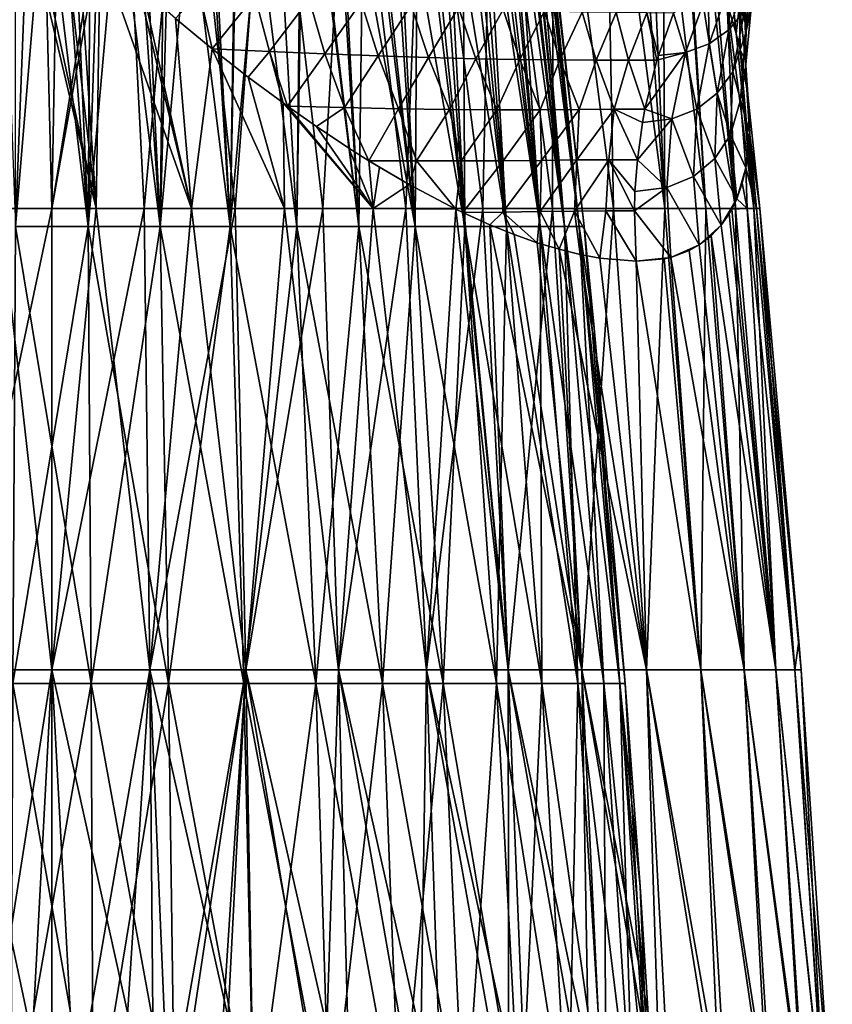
# Model space of a CAD drawing. Header units: metres. Extents: x -62 to 150, y -92 to 92.
# Tile 472 of 656: x -1 to 15, y 24 to 42. Entities that reach past the tile are written whole.
import ezdxf

# ---------------------------------------------------------------- set-up
doc = ezdxf.new("R2010")
doc.units = ezdxf.units.M
doc.layers.add('solid_500615', color=7, linetype='CONTINUOUS')

msp = doc.modelspace()

# ---------------------------------------------------------------- linework, layer by layer
at = {"layer": 'solid_500615'}
for points in [[(1.343089, 46.353706, -12.322323), (2.497254, 47.425293, -12.007059), (1.727007, 38.835045, -13.117922)], [(2.497254, 47.425293, -12.007059), (3.424465, 38.835045, -12.780276), (1.727007, 38.835045, -13.117922)], [(2.497254, 47.425293, -12.007059), (4.065666, 47.425262, -11.570487), (3.424465, 38.835045, -12.780276)], [(4.065666, 47.425262, -11.570487), (5.063329, 38.835045, -12.223957), (3.424465, 38.835045, -12.780276)], [(4.065666, 47.425262, -11.570487), (5.562434, 47.425255, -10.930013), (5.063329, 38.835045, -12.223957)], [(5.562434, 47.425255, -10.930013), (6.615558, 38.835045, -11.458482), (5.063329, 38.835045, -12.223957)], [(5.562434, 47.425255, -10.930013), (6.961178, 47.425255, -10.096922), (6.615558, 38.835045, -11.458482)], [(6.961178, 47.425255, -10.096922), (8.054593, 38.835045, -10.49695), (6.615558, 38.835045, -11.458482)], [(6.961178, 47.425255, -10.096922), (8.237249, 47.425255, -9.085899), (8.054593, 38.835045, -10.49695)], [(8.237249, 47.425255, -9.085899), (9.355811, 38.835045, -9.355811), (8.054593, 38.835045, -10.49695)], [(8.237249, 47.425255, -9.085899), (9.368158, 47.425259, -7.914761), (9.355811, 38.835045, -9.355811)], [(9.368158, 47.425259, -7.914761), (10.49695, 38.835045, -8.054593), (9.355811, 38.835045, -9.355811)], [(9.368158, 47.425259, -7.914761), (10.333975, 47.425278, -6.604146), (10.49695, 38.835045, -8.054593)], [(10.333975, 47.425278, -6.604146), (11.458482, 38.835045, -6.615558), (10.49695, 38.835045, -8.054593)], [(10.333975, 47.425278, -6.604146), (10.895095, 46.449211, -5.886724), (11.458482, 38.835045, -6.615558)], [(-0.349209, 47.019325, -8.982282), (-1.004865, 47.019325, -8.932726), (-0.678869, 38.502632, -9.924709)], [(0.032182, 47.019325, 8.98901), (0.678869, 38.502632, 9.924709), (-0.678869, 38.502632, 9.924709)], [(-0.671582, 47.019325, 8.963945), (0.032182, 47.019325, 8.98901), (-0.678869, 38.502632, 9.924709)], [(-0.349209, 47.019325, -8.982282), (-0.678869, 38.502632, -9.924709), (0.678869, 38.502632, -9.924709)], [(0.308331, 47.019325, -8.983778), (-0.349209, 47.019325, -8.982282), (0.678869, 38.502632, -9.924709)], [(0.032182, 47.019325, 8.98901), (0.735749, 47.019325, 8.958907), (0.678869, 38.502632, 9.924709)], [(0.964232, 47.019325, -8.937202), (0.308331, 47.019325, -8.983778), (0.678869, 38.502632, -9.924709)], [(1.4348, 47.019325, 8.87382), (2.02396, 38.502632, 9.739831), (0.678869, 38.502632, 9.924709)], [(0.735749, 47.019325, 8.958907), (1.4348, 47.019325, 8.87382), (0.678869, 38.502632, 9.924709)], [(0.964232, 47.019325, -8.937202), (0.678869, 38.502632, -9.924709), (2.02396, 38.502632, -9.739831)], [(1.61497, 47.019325, -8.842806), (0.964232, 47.019325, -8.937202), (2.02396, 38.502632, -9.739831)], [(1.4348, 47.019325, 8.87382), (2.125046, 47.019325, 8.734273), (2.02396, 38.502632, 9.739831)], [(2.257066, 47.019325, -8.701092), (1.61497, 47.019325, -8.842806), (2.02396, 38.502632, -9.739831)], [(2.802249, 47.019325, 8.541121), (3.331349, 38.502632, 9.373518), (2.02396, 38.502632, 9.739831)], [(2.125046, 47.019325, 8.734273), (2.802249, 47.019325, 8.541121), (2.02396, 38.502632, 9.739831)], [(2.257066, 47.019325, -8.701092), (2.02396, 38.502632, -9.739831), (3.331349, 38.502632, -9.373518)], [(2.887084, 47.019325, -8.512818), (2.257066, 47.019325, -8.701092), (3.331349, 38.502632, -9.373518)], [(2.802249, 47.019325, 8.541121), (3.462254, 47.019325, 8.295549), (3.331349, 38.502632, 9.373518)], [(3.501654, 47.019325, -8.278995), (2.887084, 47.019325, -8.512818), (3.331349, 38.502632, -9.373518)], [(4.101011, 47.019325, 7.999065), (4.576681, 38.502632, 8.832594), (3.331349, 38.502632, 9.373518)], [(3.462254, 47.019325, 8.295549), (4.101011, 47.019325, 7.999065), (3.331349, 38.502632, 9.373518)], [(3.501654, 47.019325, -8.278995), (3.331349, 38.502632, -9.373518), (4.576681, 38.502632, -8.832594)], [(4.097487, 47.019325, -8.000871), (3.501654, 47.019325, -8.278995), (4.576681, 38.502632, -8.832594)], [(4.671395, 47.019325, -7.679935), (4.097487, 47.019325, -8.000871), (4.576681, 38.502632, -8.832594)], [(4.101011, 47.019325, 7.999065), (4.714598, 47.019325, 7.65349), (4.576681, 38.502632, 8.832594)], [(4.714598, 47.019325, 7.65349), (5.736758, 38.502632, 8.127135), (4.576681, 38.502632, 8.832594)], [(4.671395, 47.019325, -7.679935), (4.576681, 38.502632, -8.832594), (5.736758, 38.502632, -8.127135)], [(5.220307, 47.019325, -7.317905), (4.671395, 47.019325, -7.679935), (5.736758, 38.502632, -8.127135)], [(4.714598, 47.019325, 7.65349), (5.299251, 47.019325, 7.260942), (5.736758, 38.502632, 8.127135)], [(5.220307, 47.019325, -7.317905), (5.736758, 38.502632, -8.127135), (6.78997, 38.502632, -7.270283)], [(5.741285, 47.019325, -6.916718), (5.220307, 47.019325, -7.317905), (6.78997, 38.502632, -7.270283)], [(5.299251, 47.019325, 7.260942), (5.851381, 47.019325, 6.823832), (5.736758, 38.502632, 8.127135)], [(5.851381, 47.019325, 6.823832), (6.78997, 38.502632, 7.270283), (5.736758, 38.502632, 8.127135)], [(6.231543, 47.019325, -6.478519), (5.741285, 47.019325, -6.916718), (6.78997, 38.502632, -7.270283)], [(5.851381, 47.019325, 6.823832), (6.367599, 47.019325, 6.344842), (6.78997, 38.502632, 7.270283)], [(6.231543, 47.019325, -6.478519), (6.78997, 38.502632, -7.270283), (7.716699, 38.502632, -6.278)], [(6.688456, 47.019325, -6.005655), (6.231543, 47.019325, -6.478519), (7.716699, 38.502632, -6.278)], [(6.367599, 47.019325, 6.344842), (6.844737, 47.019325, 5.826913), (6.78997, 38.502632, 7.270283)], [(7.10958, 47.019325, -5.500656), (6.688456, 47.019325, -6.005655), (7.716699, 38.502632, -6.278)], [(6.844737, 47.019325, 5.826913), (7.716699, 38.502632, 6.278), (6.78997, 38.502632, 7.270283)], [(6.844737, 47.019325, 5.826913), (7.279868, 47.019325, 5.273221), (7.716699, 38.502632, 6.278)], [(7.10958, 47.019325, -5.500656), (7.716699, 38.502632, -6.278), (8.499679, 38.502632, -5.168769)], [(7.492661, 47.019325, -4.966222), (7.10958, 47.019325, -5.500656), (8.499679, 38.502632, -5.168769)], [(7.279868, 47.019325, 5.273221), (7.67032, 47.019325, 4.687167), (7.716699, 38.502632, 6.278)], [(7.83565, 47.019325, -4.405216), (7.492661, 47.019325, -4.966222), (8.499679, 38.502632, -5.168769)], [(7.67032, 47.019325, 4.687167), (8.499679, 38.502632, 5.168769), (7.716699, 38.502632, 6.278)], [(7.67032, 47.019325, 4.687167), (8.013697, 47.019325, 4.072347), (8.499679, 38.502632, 5.168769)], [(7.83565, 47.019325, -4.405216), (8.499679, 38.502632, -5.168769), (9.124327, 38.502632, -3.963254)], [(8.136711, 47.019325, -3.820637), (7.83565, 47.019325, -4.405216), (9.124327, 38.502632, -3.963254)], [(8.013697, 47.019325, 4.072347), (9.124327, 38.502632, 3.963254), (8.499679, 38.502632, 5.168769)], [(8.013697, 47.019325, 4.072347), (8.307891, 47.019325, 3.432533), (9.124327, 38.502632, 3.963254)], [(8.394234, 47.019325, -3.215615), (8.136711, 47.019325, -3.820637), (9.124327, 38.502632, -3.963254)], [(8.307891, 47.019325, 3.432533), (8.551098, 47.019325, 2.771652), (9.124327, 38.502632, 3.963254)], [(8.394234, 47.019325, -3.215615), (9.124327, 38.502632, -3.963254), (9.579005, 38.502632, -2.683911)], [(8.60684, 47.019325, -2.593386), (8.394234, 47.019325, -3.215615), (9.579005, 38.502632, -2.683911)], [(8.551098, 47.019325, 2.771652), (9.579005, 38.502632, 2.683911), (9.124327, 38.502632, 3.963254)], [(8.551098, 47.019325, 2.771652), (8.741825, 47.019325, 2.093762), (9.579005, 38.502632, 2.683911)], [(8.773392, 47.019325, -1.95728), (8.60684, 47.019325, -2.593386), (9.579005, 38.502632, -2.683911)], [(8.741825, 47.019325, 2.093762), (8.878901, 47.019325, 1.403021), (9.579005, 38.502632, 2.683911)], [(8.773392, 47.019325, -1.95728), (9.579005, 38.502632, -2.683911), (9.855245, 38.502632, -1.354572)], [(8.892998, 47.019325, -1.310701), (8.773392, 47.019325, -1.95728), (9.855245, 38.502632, -1.354572)], [(8.878901, 47.019325, 1.403021), (9.855245, 38.502632, 1.354572), (9.579005, 38.502632, 2.683911)], [(8.878901, 47.019325, 1.403021), (8.961484, 47.019325, 0.70367), (9.855245, 38.502632, 1.354572)], [(8.965018, 47.019325, -0.657109), (8.892998, 47.019325, -1.310701), (9.855245, 38.502632, -1.354572)], [(8.961484, 47.019325, 0.70367), (8.989068, 47.019325), (9.855245, 38.502632, 1.354572)], [(8.965018, 47.019325, -0.657109), (9.9479, 38.502632), (8.989068, 47.019325)], [(8.965018, 47.019325, -0.657109), (9.855245, 38.502632, -1.354572), (9.9479, 38.502632)], [(8.989068, 47.019325), (9.9479, 38.502632), (9.855245, 38.502632, 1.354572)], [(10.895095, 46.449211, -5.886724), (11.146949, 45.985195, -5.522044), (11.458482, 38.835045, -6.615558)], [(1.343089, 46.353706, -12.322323), (1.727007, 38.835045, -13.117922), (0, 38.835045, -13.231115)], [(1.18393, 46.215954, -12.355366), (1.343089, 46.353706, -12.322323), (0, 38.835045, -13.231115)], [(0.114128, 45.34515, -12.515579), (1.18393, 46.215954, -12.355366), (0, 38.835045, -13.231115)], [(11.146949, 45.985195, -5.522044), (11.417077, 45.467358, -5.093181), (11.458482, 38.835045, -6.615558)], [(11.417077, 45.467358, -5.093181), (12.223957, 38.835045, -5.063329), (11.458482, 38.835045, -6.615558)], [(11.417077, 45.467358, -5.093181), (11.843522, 44.595989, -4.312065), (12.223957, 38.835045, -5.063329)], [(-0.700238, 45.300106, 12.501837), (-0.973037, 38.835045, 13.195288), (0.826406, 38.835045, 13.205282)], [(-0.533547, 45.124268, 12.530842), (-0.700238, 45.300106, 12.501837), (0.826406, 38.835045, 13.205282)], [(-0.157167, 45.138348, -12.539551), (0.114128, 45.34515, -12.515579), (0, 38.835045, -13.231115)], [(-0.157167, 45.138348, -12.539551), (0, 38.835045, -13.231115), (-1.727007, 38.835045, -13.117922)], [(-1.171539, 44.410091, -12.571216), (-0.157167, 45.138348, -12.539551), (-1.727007, 38.835045, -13.117922)], [(0.18444, 44.384953, 12.627254), (-0.533547, 45.124268, 12.530842), (0.826406, 38.835045, 13.205282)], [(11.843522, 44.595989, -4.312065), (11.883023, 44.511139, -4.231504), (12.223957, 38.835045, -5.063329)], [(0.475632, 44.093891, 12.653285), (0.18444, 44.384953, 12.627254), (0.826406, 38.835045, 13.205282)], [(11.883023, 44.511139, -4.231504), (12.780276, 38.835045, -3.424465), (12.223957, 38.835045, -5.063329)], [(11.883023, 44.511139, -4.231504), (12.290849, 43.573689, -3.282985), (12.780276, 38.835045, -3.424465)], [(0.900818, 43.678604, 12.677839), (0.475632, 44.093891, 12.653285), (0.826406, 38.835045, 13.205282)], [(0.900818, 43.678604, 12.677839), (0.826406, 38.835045, 13.205282), (2.610564, 38.835045, 12.971021)], [(1.610364, 43.012569, 12.683338), (0.900818, 43.678604, 12.677839), (2.610564, 38.835045, 12.971021)], [(12.290849, 43.573689, -3.282985), (12.394014, 43.312168, -2.997803), (12.780276, 38.835045, -3.424465)], [(12.646797, 43.55468, -1.831794), (12.790977, 42.108074, -1.558901), (12.624443, 42.666607, -2.252633)], [(12.85386, 42.651211, -0.769309), (12.790977, 42.108074, -1.558901), (12.646797, 43.55468, -1.831794)], [(12.975929, 42.24345, 0.548653), (12.85386, 42.651211, -0.769309), (12.929999, 43.498154, -0.378506)], [(13.036547, 42.877934, 0.830434), (12.975929, 42.24345, 0.548653), (12.929999, 43.498154, -0.378506)], [(12.394014, 43.312168, -2.997803), (12.624443, 42.666607, -2.252633), (12.780276, 38.835045, -3.424465)], [(13.039003, 43.298775, 5.774142), (12.655111, 42.174671, 5.348951), (12.943446, 42.532482, 4.389364)], [(12.686165, 43.068153, 6.657508), (12.655111, 42.174671, 5.348951), (13.039003, 43.298775, 5.774142)], [(12.943446, 42.532482, 4.389364), (12.962386, 42.102558, 3.04096), (13.241936, 43.29768, 3.534808)], [(13.241936, 43.29768, 3.534808), (12.962386, 42.102558, 3.04096), (13.074868, 42.651638, 2.019303)], [(12.266098, 42.929577, 7.478721), (12.286406, 41.913597, 6.26387), (12.686165, 43.068153, 6.657508)], [(12.686165, 43.068153, 6.657508), (12.286406, 41.913597, 6.26387), (12.655111, 42.174671, 5.348951)], [(1.697371, 42.933331, 12.680955), (1.610364, 43.012569, 12.683338), (2.610564, 38.835045, 12.971021)], [(2.31034, 42.391388, 12.645063), (1.697371, 42.933331, 12.680955), (2.610564, 38.835045, 12.971021)], [(11.617397, 42.490612, 8.114902), (11.844273, 41.754246, 7.124008), (12.266098, 42.929577, 7.478721)], [(12.266098, 42.929577, 7.478721), (11.844273, 41.754246, 7.124008), (12.286406, 41.913597, 6.26387)], [(2.757387, 42.875767, 12.527364), (2.31034, 42.391388, 12.645063), (2.996958, 41.818619, 12.564844)], [(3.795928, 42.812569, 12.33859), (2.757387, 42.875767, 12.527364), (2.996958, 41.818619, 12.564844)], [(3.795928, 42.812569, 12.33859), (2.996958, 41.818619, 12.564844), (4.068375, 41.771931, 12.291755)], [(4.80585, 42.749859, 12.111669), (3.795928, 42.812569, 12.33859), (4.068375, 41.771931, 12.291755)], [(4.80585, 42.749859, 12.111669), (4.068375, 41.771931, 12.291755), (5.103915, 41.728844, 11.979032)], [(5.781278, 42.691261, 11.844023), (4.80585, 42.749859, 12.111669), (5.103915, 41.728844, 11.979032)], [(13.074868, 42.651638, 2.019303), (12.975929, 42.24345, 0.548653), (13.036547, 42.877934, 0.830434)], [(5.781278, 42.691261, 11.844023), (5.103915, 41.728844, 11.979032), (6.096509, 41.691257, 11.624945)], [(6.715626, 42.638447, 11.534574), (5.781278, 42.691261, 11.844023), (6.096509, 41.691257, 11.624945)], [(6.715626, 42.638447, 11.534574), (6.096509, 41.691257, 11.624945), (7.038857, 41.660164, 11.228686)], [(7.602201, 42.592773, 11.182479), (6.715626, 42.638447, 11.534574), (7.038857, 41.660164, 11.228686)], [(7.602201, 42.592773, 11.182479), (7.038857, 41.660164, 11.228686), (7.923661, 41.636551, 10.78945)], [(8.434305, 42.555607, 10.786897), (7.602201, 42.592773, 11.182479), (7.923661, 41.636551, 10.78945)], [(8.434305, 42.555607, 10.786897), (7.923661, 41.636551, 10.78945), (8.743697, 41.621349, 10.30641)], [(9.205392, 42.528202, 10.346961), (8.434305, 42.555607, 10.786897), (8.743697, 41.621349, 10.30641)], [(9.205392, 42.528202, 10.346961), (8.743697, 41.621349, 10.30641), (9.49415, 41.613831, 9.778188)], [(9.911343, 42.510021, 9.861402), (9.205392, 42.528202, 10.346961), (9.49415, 41.613831, 9.778188)], [(12.624443, 42.666607, -2.252633), (13.117922, 38.835045, -1.727007), (12.780276, 38.835045, -3.424465)], [(12.624443, 42.666607, -2.252633), (12.790977, 42.108074, -1.558901), (13.117922, 38.835045, -1.727007)], [(12.655111, 42.174671, 5.348951), (12.730294, 41.391014, 3.972632), (12.943446, 42.532482, 4.389364)], [(12.943446, 42.532482, 4.389364), (12.730294, 41.391014, 3.972632), (12.962386, 42.102558, 3.04096)], [(12.85386, 42.651211, -0.769309), (12.867224, 41.800877, -1.158285), (12.790977, 42.108074, -1.558901)], [(12.966954, 41.604233, 0.271361), (12.867224, 41.800877, -1.158285), (12.85386, 42.651211, -0.769309)], [(12.975929, 42.24345, 0.548653), (12.966954, 41.604233, 0.271361), (12.85386, 42.651211, -0.769309)], [(12.962386, 42.102558, 3.04096), (12.96747, 41.466499, 1.526776), (13.074868, 42.651638, 2.019303)], [(13.074868, 42.651638, 2.019303), (12.96747, 41.466499, 1.526776), (12.975929, 42.24345, 0.548653)], [(2.996958, 41.818619, 12.564844), (2.31034, 42.391388, 12.645063), (2.610564, 38.835045, 12.971021)], [(9.911343, 42.510021, 9.861402), (9.49415, 41.613831, 9.778188), (10.173101, 41.611256, 9.202736)], [(10.550035, 42.499058, 9.328614), (9.911343, 42.510021, 9.861402), (10.173101, 41.611256, 9.202736)], [(10.550035, 42.499058, 9.328614), (10.173101, 41.611256, 9.202736), (10.778807, 41.610771, 8.577968)], [(11.119408, 42.493271, 8.746985), (10.550035, 42.499058, 9.328614), (10.778807, 41.610771, 8.577968)], [(11.119408, 42.493271, 8.746985), (10.778807, 41.610771, 8.577968), (11.309516, 41.60952, 7.901796)], [(11.119408, 42.493271, 8.746985), (11.309516, 41.60952, 7.901796), (11.336438, 41.698692, 7.920367)], [(11.119408, 42.493271, 8.746985), (11.336438, 41.698692, 7.920367), (11.617397, 42.490612, 8.114902)], [(11.617397, 42.490612, 8.114902), (11.336438, 41.698692, 7.920367), (11.844273, 41.754246, 7.124008)], [(12.286406, 41.913597, 6.26387), (12.437101, 40.991066, 4.971368), (12.655111, 42.174671, 5.348951)], [(12.655111, 42.174671, 5.348951), (12.437101, 40.991066, 4.971368), (12.730294, 41.391014, 3.972632)], [(12.96747, 41.466499, 1.526776), (12.966954, 41.604233, 0.271361), (12.975929, 42.24345, 0.548653)], [(12.730294, 41.391014, 3.972632), (12.872328, 40.867313, 2.576444), (12.962386, 42.102558, 3.04096)], [(12.790977, 42.108074, -1.558901), (12.867224, 41.800877, -1.158285), (13.117922, 38.835045, -1.727007)], [(12.962386, 42.102558, 3.04096), (12.872328, 40.867313, 2.576444), (12.96747, 41.466499, 1.526776)], [(2.996958, 41.818619, 12.564844), (2.610564, 38.835045, 12.971021), (4.346435, 38.835045, 12.496837)], [(3.669583, 41.291767, 12.444683), (2.996958, 41.818619, 12.564844), (4.346435, 38.835045, 12.496837)], [(4.068375, 41.771931, 12.291755), (2.996958, 41.818619, 12.564844), (3.669583, 41.291767, 12.444683)], [(11.844273, 41.754246, 7.124008), (12.053468, 40.69458, 5.937061), (12.286406, 41.913597, 6.26387)], [(12.286406, 41.913597, 6.26387), (12.053468, 40.69458, 5.937061), (12.437101, 40.991066, 4.971368)], [(12.867224, 41.800877, -1.158285), (13.009641, 40.963623), (13.117922, 38.835045, -1.727007)], [(12.966954, 41.604233, 0.271361), (13.009641, 40.963623), (12.867224, 41.800877, -1.158285)], [(4.068375, 41.771931, 12.291755), (3.669583, 41.291767, 12.444683), (4.319945, 40.809578, 12.28888)], [(4.068375, 41.771931, 12.291755), (4.319945, 40.809578, 12.28888), (4.403257, 40.749569, 12.266057)], [(5.103915, 41.728844, 11.979032), (4.068375, 41.771931, 12.291755), (4.403257, 40.749569, 12.266057)], [(5.103915, 41.728844, 11.979032), (4.403257, 40.749569, 12.266057), (5.467519, 40.723877, 11.858364)], [(6.096509, 41.691257, 11.624945), (5.103915, 41.728844, 11.979032), (5.467519, 40.723877, 11.858364)], [(6.096509, 41.691257, 11.624945), (5.467519, 40.723877, 11.858364), (6.480476, 40.702965, 11.40777)], [(7.038857, 41.660164, 11.228686), (6.096509, 41.691257, 11.624945), (6.480476, 40.702965, 11.40777)], [(7.038857, 41.660164, 11.228686), (6.480476, 40.702965, 11.40777), (7.432661, 40.689201, 10.914015)], [(7.923661, 41.636551, 10.78945), (7.038857, 41.660164, 11.228686), (7.432661, 40.689201, 10.914015)], [(7.923661, 41.636551, 10.78945), (7.432661, 40.689201, 10.914015), (8.316, 40.683178, 10.376295)], [(8.743697, 41.621349, 10.30641), (7.923661, 41.636551, 10.78945), (8.316, 40.683178, 10.376295)], [(8.743697, 41.621349, 10.30641), (8.316, 40.683178, 10.376295), (9.124549, 40.684074, 9.793237)], [(9.49415, 41.613831, 9.778188), (8.743697, 41.621349, 10.30641), (9.124549, 40.684074, 9.793237)], [(9.49415, 41.613831, 9.778188), (9.124549, 40.684074, 9.793237), (9.856384, 40.6884, 9.1624)], [(10.173101, 41.611256, 9.202736), (9.49415, 41.613831, 9.778188), (9.856384, 40.6884, 9.1624)], [(10.173101, 41.611256, 9.202736), (9.856384, 40.6884, 9.1624), (10.510026, 40.692356, 8.481223)], [(10.778807, 41.610771, 8.577968), (10.173101, 41.611256, 9.202736), (10.510026, 40.692356, 8.481223)], [(10.778807, 41.610771, 8.577968), (10.510026, 40.692356, 8.481223), (11.083997, 40.692158, 7.747146)], [(10.778807, 41.610771, 8.577968), (11.083997, 40.692158, 7.747146), (11.309516, 41.60952, 7.901796)], [(11.083997, 40.692158, 7.747146), (11.584599, 40.510963, 6.8568), (11.844273, 41.754246, 7.124008)], [(11.309516, 41.60952, 7.901796), (11.083997, 40.692158, 7.747146), (11.844273, 41.754246, 7.124008)], [(11.336438, 41.698692, 7.920367), (11.309516, 41.60952, 7.901796), (11.844273, 41.754246, 7.124008)], [(11.844273, 41.754246, 7.124008), (11.584599, 40.510963, 6.8568), (12.053468, 40.69458, 5.937061)], [(12.96747, 41.466499, 1.526776), (13.009641, 40.963623), (12.966954, 41.604233, 0.271361)], [(12.872328, 40.867313, 2.576444), (13.04048, 40.256168, 1.073316), (12.96747, 41.466499, 1.526776)], [(12.96747, 41.466499, 1.526776), (13.04048, 40.256168, 1.073316), (13.009641, 40.963623)], [(4.319945, 40.809578, 12.28888), (3.669583, 41.291767, 12.444683), (4.346435, 38.835045, 12.496837)], [(12.437101, 40.991066, 4.971368), (12.683176, 40.217335, 3.595345), (12.730294, 41.391014, 3.972632)], [(12.730294, 41.391014, 3.972632), (12.683176, 40.217335, 3.595345), (12.872328, 40.867313, 2.576444)], [(12.053468, 40.69458, 5.937061), (12.390074, 39.772247, 4.649379), (12.437101, 40.991066, 4.971368)], [(12.437101, 40.991066, 4.971368), (12.390074, 39.772247, 4.649379), (12.683176, 40.217335, 3.595345)], [(12.683176, 40.217335, 3.595345), (12.973501, 39.600163, 2.164844), (12.872328, 40.867313, 2.576444)], [(12.872328, 40.867313, 2.576444), (12.973501, 39.600163, 2.164844), (13.04048, 40.256168, 1.073316)], [(13.009641, 40.963623), (13.231115, 38.835045), (13.117922, 38.835045, -1.727007)], [(13.04048, 40.256168, 1.073316), (13.231115, 38.835045), (13.009641, 40.963623)], [(4.319945, 40.809578, 12.28888), (4.346435, 38.835045, 12.496837), (6.00191, 38.835045, 11.791501)], [(4.403257, 40.749569, 12.266057), (4.319945, 40.809578, 12.28888), (6.00191, 38.835045, 11.791501)], [(4.946394, 40.368523, 12.10084), (4.403257, 40.749569, 12.266057), (6.00191, 38.835045, 11.791501)], [(5.467519, 40.723877, 11.858364), (4.403257, 40.749569, 12.266057), (4.946394, 40.368523, 12.10084)], [(5.467519, 40.723877, 11.858364), (4.946394, 40.368523, 12.10084), (5.548311, 39.967953, 11.883277)], [(5.467519, 40.723877, 11.858364), (5.548311, 39.967953, 11.883277), (5.92247, 39.731186, 11.728867)], [(6.480476, 40.702965, 11.40777), (5.467519, 40.723877, 11.858364), (5.92247, 39.731186, 11.728867)], [(6.480476, 40.702965, 11.40777), (5.92247, 39.731186, 11.728867), (6.812524, 39.727322, 11.252146)], [(7.432661, 40.689201, 10.914015), (6.480476, 40.702965, 11.40777), (6.812524, 39.727322, 11.252146)], [(7.432661, 40.689201, 10.914015), (6.812524, 39.727322, 11.252146), (7.651814, 39.725418, 10.741686)], [(8.316, 40.683178, 10.376295), (7.432661, 40.689201, 10.914015), (7.651814, 39.725418, 10.741686)], [(8.316, 40.683178, 10.376295), (7.651814, 39.725418, 10.741686), (8.432879, 39.729214, 10.197682)], [(9.124549, 40.684074, 9.793237), (8.316, 40.683178, 10.376295), (8.432879, 39.729214, 10.197682)], [(9.124549, 40.684074, 9.793237), (8.432879, 39.729214, 10.197682), (9.153351, 39.736641, 9.618667)], [(9.856384, 40.6884, 9.1624), (9.124549, 40.684074, 9.793237), (9.153351, 39.736641, 9.618667)], [(9.856384, 40.6884, 9.1624), (9.153351, 39.736641, 9.618667), (9.812418, 39.744621, 9.002738)], [(10.510026, 40.692356, 8.481223), (9.812418, 39.744621, 9.002738), (10.409281, 39.750072, 8.34799)], [(10.510026, 40.692356, 8.481223), (9.856384, 40.6884, 9.1624), (9.812418, 39.744621, 9.002738)], [(10.510026, 40.692356, 8.481223), (10.409281, 39.750072, 8.34799), (10.943142, 39.749905, 7.652517)], [(10.510026, 40.692356, 8.481223), (10.943142, 39.749905, 7.652517), (11.038772, 40.44669, 7.716459)], [(10.510026, 40.692356, 8.481223), (11.038772, 40.44669, 7.716459), (11.083997, 40.692158, 7.747146)], [(11.083997, 40.692158, 7.747146), (11.038772, 40.44669, 7.716459), (11.584599, 40.510963, 6.8568)], [(11.584599, 40.510963, 6.8568), (11.992132, 39.437626, 5.684059), (12.053468, 40.69458, 5.937061)], [(12.053468, 40.69458, 5.937061), (11.992132, 39.437626, 5.684059), (12.390074, 39.772247, 4.649379)], [(10.943142, 39.749905, 7.652517), (11.492126, 39.227844, 6.682662), (11.584599, 40.510963, 6.8568)], [(11.038772, 40.44669, 7.716459), (10.943142, 39.749905, 7.652517), (11.584599, 40.510963, 6.8568)], [(11.584599, 40.510963, 6.8568), (11.492126, 39.227844, 6.682662), (11.992132, 39.437626, 5.684059)], [(5.548311, 39.967953, 11.883277), (4.946394, 40.368523, 12.10084), (6.00191, 38.835045, 11.791501)], [(12.390074, 39.772247, 4.649379), (12.799674, 39.015217, 3.278302), (12.683176, 40.217335, 3.595345)], [(12.683176, 40.217335, 3.595345), (12.799674, 39.015217, 3.278302), (12.973501, 39.600163, 2.164844)], [(13.04048, 40.256168, 1.073316), (12.973501, 39.600163, 2.164844), (13.031064, 40.053459, 1.397662)], [(13.04048, 40.256168, 1.073316), (13.031064, 40.053459, 1.397662), (13.172639, 38.835045, 1.242576)], [(13.04048, 40.256168, 1.073316), (13.172639, 38.835045, 1.242576), (13.231115, 38.835045)], [(5.92247, 39.731186, 11.728867), (5.548311, 39.967953, 11.883277), (6.00191, 38.835045, 11.791501)], [(13.031064, 40.053459, 1.397662), (12.973501, 39.600163, 2.164844), (13.172639, 38.835045, 1.242576)], [(11.992132, 39.437626, 5.684059), (12.511286, 38.527599, 4.399035), (12.390074, 39.772247, 4.649379)], [(12.390074, 39.772247, 4.649379), (12.511286, 38.527599, 4.399035), (12.799674, 39.015217, 3.278302)], [(6.125344, 39.606941, 11.63873), (5.92247, 39.731186, 11.728867), (6.00191, 38.835045, 11.791501)], [(6.677402, 39.284412, 11.369515), (5.92247, 39.731186, 11.728867), (6.125344, 39.606941, 11.63873)], [(6.812524, 39.727322, 11.252146), (5.92247, 39.731186, 11.728867), (6.677402, 39.284412, 11.369515)], [(6.677402, 39.284412, 11.369515), (6.125344, 39.606941, 11.63873), (6.00191, 38.835045, 11.791501)], [(6.812524, 39.727322, 11.252146), (6.677402, 39.284412, 11.369515), (7.549484, 38.825459, 10.867078)], [(7.651814, 39.725418, 10.741686), (6.812524, 39.727322, 11.252146), (7.549484, 38.825459, 10.867078)], [(7.651814, 39.725418, 10.741686), (7.549484, 38.825459, 10.867078), (7.679836, 38.762699, 10.783146)], [(8.432879, 39.729214, 10.197682), (7.651814, 39.725418, 10.741686), (7.679836, 38.762699, 10.783146)], [(8.432879, 39.729214, 10.197682), (7.679836, 38.762699, 10.783146), (8.430523, 38.771301, 10.214462)], [(9.153351, 39.736641, 9.618667), (8.430523, 38.771301, 10.214462), (9.127494, 38.780647, 9.614887)], [(9.153351, 39.736641, 9.618667), (8.432879, 39.729214, 10.197682), (8.430523, 38.771301, 10.214462)], [(9.812418, 39.744621, 9.002738), (9.127494, 38.780647, 9.614887), (9.769759, 38.789574, 8.983461)], [(9.812418, 39.744621, 9.002738), (9.153351, 39.736641, 9.618667), (9.127494, 38.780647, 9.614887)], [(10.409281, 39.750072, 8.34799), (9.769759, 38.789574, 8.983461), (10.356794, 38.795189, 8.31858)], [(10.409281, 39.750072, 8.34799), (9.812418, 39.744621, 9.002738), (9.769759, 38.789574, 8.983461)], [(10.409281, 39.750072, 8.34799), (10.356794, 38.795189, 8.31858), (10.888071, 38.794609, 7.618639)], [(10.409281, 39.750072, 8.34799), (10.888071, 38.794609, 7.618639), (10.898631, 39.154305, 7.624197)], [(10.409281, 39.750072, 8.34799), (10.898631, 39.154305, 7.624197), (10.943142, 39.749905, 7.652517)], [(10.943142, 39.749905, 7.652517), (10.898631, 39.154305, 7.624197), (11.492126, 39.227844, 6.682662)], [(12.973501, 39.600163, 2.164844), (12.799674, 39.015217, 3.278302), (12.903876, 39.308659, 2.697782)], [(12.973501, 39.600163, 2.164844), (12.903876, 39.308659, 2.697782), (12.997727, 38.835045, 2.474168)], [(12.973501, 39.600163, 2.164844), (12.997727, 38.835045, 2.474168), (13.172639, 38.835045, 1.242576)], [(11.492126, 39.227844, 6.682662), (12.100185, 38.155815, 5.518718), (11.992132, 39.437626, 5.684059)], [(11.992132, 39.437626, 5.684059), (12.100185, 38.155815, 5.518718), (12.511286, 38.527599, 4.399035)], [(6.677402, 39.284412, 11.369515), (6.00191, 38.835045, 11.791501), (7.549484, 38.825459, 10.867078)], [(10.888071, 38.794609, 7.618639), (11.567192, 37.924576, 6.609173), (11.492126, 39.227844, 6.682662)], [(10.898631, 39.154305, 7.624197), (10.888071, 38.794609, 7.618639), (11.492126, 39.227844, 6.682662)], [(11.492126, 39.227844, 6.682662), (11.567192, 37.924576, 6.609173), (12.100185, 38.155815, 5.518718)], [(12.903876, 39.308659, 2.697782), (12.799674, 39.015217, 3.278302), (12.997727, 38.835045, 2.474168)], [(12.799674, 39.015217, 3.278302), (12.511286, 38.527599, 4.399035), (12.707121, 38.823059, 3.691015)], [(12.799674, 39.015217, 3.278302), (12.707121, 38.823059, 3.691015), (12.997727, 38.835045, 2.474168)], [(-1.828158, 30.216682, -13.886242), (-1.727007, 38.835045, -13.117922), (0, 38.835045, -13.231115)], [(0, 30.216682, -14.006066), (-1.828158, 30.216682, -13.886242), (0, 38.835045, -13.231115)], [(-0.973037, 38.835045, 13.195288), (-1.828158, 30.216682, 13.886242), (0, 30.216682, 14.006066)], [(0.826406, 38.835045, 13.205282), (-0.973037, 38.835045, 13.195288), (0, 30.216682, 14.006066)], [(0, 30.216682, -14.006066), (0, 38.835045, -13.231115), (1.727007, 38.835045, -13.117922)], [(1.828158, 30.216682, -13.886242), (0, 30.216682, -14.006066), (1.727007, 38.835045, -13.117922)], [(0.826406, 38.835045, 13.205282), (0, 30.216682, 14.006066), (1.828158, 30.216682, 13.886242)], [(2.610564, 38.835045, 12.971021), (0.826406, 38.835045, 13.205282), (1.828158, 30.216682, 13.886242)], [(1.828158, 30.216682, -13.886242), (1.727007, 38.835045, -13.117922), (3.424465, 38.835045, -12.780276)], [(3.625036, 30.216682, -13.528821), (1.828158, 30.216682, -13.886242), (3.424465, 38.835045, -12.780276)], [(2.610564, 38.835045, 12.971021), (1.828158, 30.216682, 13.886242), (3.625036, 30.216682, 13.528821)], [(4.346435, 38.835045, 12.496837), (2.610564, 38.835045, 12.971021), (3.625036, 30.216682, 13.528821)], [(3.625036, 30.216682, -13.528821), (3.424465, 38.835045, -12.780276), (5.063329, 38.835045, -12.223957)], [(5.35989, 30.216682, -12.939918), (3.625036, 30.216682, -13.528821), (5.063329, 38.835045, -12.223957)], [(4.346435, 38.835045, 12.496837), (3.625036, 30.216682, 13.528821), (5.35989, 30.216682, 12.939918)], [(6.00191, 38.835045, 11.791501), (4.346435, 38.835045, 12.496837), (5.35989, 30.216682, 12.939918)], [(5.35989, 30.216682, -12.939918), (5.063329, 38.835045, -12.223957), (6.615558, 38.835045, -11.458482)], [(7.003033, 30.216682, -12.129609), (5.35989, 30.216682, -12.939918), (6.615558, 38.835045, -11.458482)], [(6.00191, 38.835045, 11.791501), (5.35989, 30.216682, 12.939918), (7.003033, 30.216682, 12.129609)], [(7.549484, 38.825459, 10.867078), (6.00191, 38.835045, 11.791501), (7.003033, 30.216682, 12.129609)], [(7.003033, 30.216682, -12.129609), (6.615558, 38.835045, -11.458482), (8.054593, 38.835045, -10.49695)], [(8.526353, 30.216682, -11.111759), (7.003033, 30.216682, -12.129609), (8.054593, 38.835045, -10.49695)], [(8.526353, 30.216682, -11.111759), (8.054593, 38.835045, -10.49695), (9.355811, 38.835045, -9.355811)], [(9.903784, 30.216682, -9.903784), (8.526353, 30.216682, -11.111759), (9.355811, 38.835045, -9.355811)], [(9.903784, 30.216682, -9.903784), (9.355811, 38.835045, -9.355811), (10.49695, 38.835045, -8.054593)], [(11.111759, 30.216682, -8.526353), (9.903784, 30.216682, -9.903784), (10.49695, 38.835045, -8.054593)], [(11.111759, 30.216682, -8.526353), (10.49695, 38.835045, -8.054593), (11.458482, 38.835045, -6.615558)], [(12.129609, 30.216682, -7.003033), (11.111759, 30.216682, -8.526353), (11.458482, 38.835045, -6.615558)], [(12.129609, 30.216682, -7.003033), (11.458482, 38.835045, -6.615558), (12.223957, 38.835045, -5.063329)], [(12.939918, 30.216682, -5.35989), (12.129609, 30.216682, -7.003033), (12.223957, 38.835045, -5.063329)], [(12.939918, 30.216682, -5.35989), (12.223957, 38.835045, -5.063329), (12.780276, 38.835045, -3.424465)], [(12.997727, 38.835045, 2.474168), (12.707121, 38.823059, 3.691015), (13.528821, 30.216682, 3.625036)], [(13.528821, 30.216682, -3.625036), (12.780276, 38.835045, -3.424465), (13.117922, 38.835045, -1.727007)], [(13.528821, 30.216682, -3.625036), (12.939918, 30.216682, -5.35989), (12.780276, 38.835045, -3.424465)], [(12.997727, 38.835045, 2.474168), (13.528821, 30.216682, 3.625036), (13.886242, 30.216682, 1.828158)], [(13.172639, 38.835045, 1.242576), (12.997727, 38.835045, 2.474168), (13.886242, 30.216682, 1.828158)], [(13.886242, 30.216682, -1.828158), (13.117922, 38.835045, -1.727007), (13.231115, 38.835045)], [(13.886242, 30.216682, -1.828158), (13.528821, 30.216682, -3.625036), (13.117922, 38.835045, -1.727007)], [(13.172639, 38.835045, 1.242576), (13.963916, 30.748127), (13.231115, 38.835045)], [(13.172639, 38.835045, 1.242576), (14.006066, 30.216682), (13.963916, 30.748127)], [(13.172639, 38.835045, 1.242576), (13.886242, 30.216682, 1.828158), (14.006066, 30.216682)], [(13.963916, 30.748127), (13.886242, 30.216682, -1.828158), (13.231115, 38.835045)], [(7.549484, 38.825459, 10.867078), (7.003033, 30.216682, 12.129609), (8.526353, 30.216682, 11.111759)], [(7.679836, 38.762699, 10.783146), (7.549484, 38.825459, 10.867078), (8.526353, 30.216682, 11.111759)], [(8.430523, 38.771301, 10.214462), (7.679836, 38.762699, 10.783146), (8.185818, 38.534176, 10.433535)], [(7.707249, 38.749702, 10.765184), (7.679836, 38.762699, 10.783146), (8.526353, 30.216682, 11.111759)], [(8.185818, 38.534176, 10.433535), (7.679836, 38.762699, 10.783146), (7.707249, 38.749702, 10.765184)], [(8.185818, 38.534176, 10.433535), (7.707249, 38.749702, 10.765184), (8.526353, 30.216682, 11.111759)], [(8.430523, 38.771301, 10.214462), (8.185818, 38.534176, 10.433535), (8.6409, 38.350807, 10.084087)], [(9.127494, 38.780647, 9.614887), (8.430523, 38.771301, 10.214462), (9.073257, 38.198006, 9.717771)], [(8.430523, 38.771301, 10.214462), (8.6409, 38.350807, 10.084087), (9.073257, 38.198006, 9.717771)], [(9.127494, 38.780647, 9.614887), (9.073257, 38.198006, 9.717771), (9.483774, 38.074398, 9.335093)], [(9.769759, 38.789574, 8.983461), (9.127494, 38.780647, 9.614887), (9.483774, 38.074398, 9.335093)], [(9.769759, 38.789574, 8.983461), (9.483774, 38.074398, 9.335093), (9.873229, 37.978806, 8.936305)], [(10.356794, 38.795189, 8.31858), (9.769759, 38.789574, 8.983461), (10.24208, 37.910316, 8.521646)], [(9.769759, 38.789574, 8.983461), (9.873229, 37.978806, 8.936305), (10.24208, 37.910316, 8.521646)], [(10.356794, 38.795189, 8.31858), (10.24208, 37.910316, 8.521646), (10.918842, 37.85144, 7.645421)], [(10.356794, 38.795189, 8.31858), (10.918842, 37.85144, 7.645421), (10.888071, 38.794609, 7.618639)], [(10.888071, 38.794609, 7.618639), (10.918842, 37.85144, 7.645421), (11.567192, 37.924576, 6.609173)], [(12.707121, 38.823059, 3.691015), (12.511286, 38.527599, 4.399035), (12.658906, 38.739037, 3.882203)], [(12.658906, 38.739037, 3.882203), (12.511286, 38.527599, 4.399035), (13.528821, 30.216682, 3.625036)], [(12.707121, 38.823059, 3.691015), (12.658906, 38.739037, 3.882203), (13.528821, 30.216682, 3.625036)], [(-0.731301, 29.95804, 10.691236), (-0.678869, 38.502632, 9.924709), (0.678869, 38.502632, 9.924709)], [(0.731301, 29.95804, 10.691236), (-0.731301, 29.95804, 10.691236), (0.678869, 38.502632, 9.924709)], [(-0.678869, 38.502632, -9.924709), (-0.731301, 29.95804, -10.691236), (0.731301, 29.95804, -10.691236)], [(0.678869, 38.502632, -9.924709), (-0.678869, 38.502632, -9.924709), (0.731301, 29.95804, -10.691236)], [(0.731301, 29.95804, 10.691236), (0.678869, 38.502632, 9.924709), (2.02396, 38.502632, 9.739831)], [(0.678869, 38.502632, -9.924709), (0.731301, 29.95804, -10.691236), (2.180279, 29.95804, -10.492078)], [(2.02396, 38.502632, -9.739831), (0.678869, 38.502632, -9.924709), (2.180279, 29.95804, -10.492078)], [(2.180279, 29.95804, 10.492078), (0.731301, 29.95804, 10.691236), (2.02396, 38.502632, 9.739831)], [(2.180279, 29.95804, 10.492078), (2.02396, 38.502632, 9.739831), (3.331349, 38.502632, 9.373518)], [(2.02396, 38.502632, -9.739831), (2.180279, 29.95804, -10.492078), (3.588643, 29.95804, -10.097473)], [(3.331349, 38.502632, -9.373518), (2.02396, 38.502632, -9.739831), (3.588643, 29.95804, -10.097473)], [(3.588643, 29.95804, 10.097473), (2.180279, 29.95804, 10.492078), (3.331349, 38.502632, 9.373518)], [(3.588643, 29.95804, 10.097473), (3.331349, 38.502632, 9.373518), (4.576681, 38.502632, 8.832594)], [(3.331349, 38.502632, -9.373518), (3.588643, 29.95804, -10.097473), (4.930157, 29.95804, -9.514771)], [(4.576681, 38.502632, -8.832594), (3.331349, 38.502632, -9.373518), (4.930157, 29.95804, -9.514771)], [(4.930157, 29.95804, 9.514771), (3.588643, 29.95804, 10.097473), (4.576681, 38.502632, 8.832594)], [(4.930157, 29.95804, 9.514771), (4.576681, 38.502632, 8.832594), (5.736758, 38.502632, 8.127135)], [(4.576681, 38.502632, -8.832594), (4.930157, 29.95804, -9.514771), (6.179832, 29.95804, -8.754827)], [(5.736758, 38.502632, -8.127135), (4.576681, 38.502632, -8.832594), (6.179832, 29.95804, -8.754827)], [(6.179832, 29.95804, 8.754827), (4.930157, 29.95804, 9.514771), (5.736758, 38.502632, 8.127135)], [(6.179832, 29.95804, 8.754827), (5.736758, 38.502632, 8.127135), (6.78997, 38.502632, 7.270283)], [(5.736758, 38.502632, -8.127135), (6.179832, 29.95804, -8.754827), (7.314388, 29.95804, -7.831797)], [(6.78997, 38.502632, -7.270283), (5.736758, 38.502632, -8.127135), (7.314388, 29.95804, -7.831797)], [(7.314388, 29.95804, 7.831797), (6.179832, 29.95804, 8.754827), (6.78997, 38.502632, 7.270283)], [(7.314388, 29.95804, 7.831797), (6.78997, 38.502632, 7.270283), (7.716699, 38.502632, 6.278)], [(6.78997, 38.502632, -7.270283), (7.314388, 29.95804, -7.831797), (8.312691, 29.95804, -6.762876)], [(7.716699, 38.502632, -6.278), (6.78997, 38.502632, -7.270283), (8.312691, 29.95804, -6.762876)], [(8.312691, 29.95804, 6.762876), (7.314388, 29.95804, 7.831797), (7.716699, 38.502632, 6.278)], [(8.312691, 29.95804, 6.762876), (7.716699, 38.502632, 6.278), (8.499679, 38.502632, 5.168769)], [(7.716699, 38.502632, -6.278), (8.312691, 29.95804, -6.762876), (9.156144, 29.95804, -5.567975)], [(8.499679, 38.502632, -5.168769), (7.716699, 38.502632, -6.278), (9.156144, 29.95804, -5.567975)], [(8.185818, 38.534176, 10.433535), (8.526353, 30.216682, 11.111759), (9.903784, 30.216682, 9.903784)], [(8.6409, 38.350807, 10.084087), (8.185818, 38.534176, 10.433535), (9.903784, 30.216682, 9.903784)], [(9.156144, 29.95804, 5.567975), (8.312691, 29.95804, 6.762876), (8.499679, 38.502632, 5.168769)], [(9.156144, 29.95804, 5.567975), (8.499679, 38.502632, 5.168769), (9.124327, 38.502632, 3.963254)], [(8.499679, 38.502632, -5.168769), (9.156144, 29.95804, -5.567975), (9.829036, 29.95804, -4.269352)], [(9.124327, 38.502632, -3.963254), (8.499679, 38.502632, -5.168769), (9.829036, 29.95804, -4.269352)], [(9.829036, 29.95804, 4.269352), (9.124327, 38.502632, 3.963254), (9.579005, 38.502632, 2.683911)], [(9.829036, 29.95804, 4.269352), (9.156144, 29.95804, 5.567975), (9.124327, 38.502632, 3.963254)], [(9.124327, 38.502632, -3.963254), (9.829036, 29.95804, -4.269352), (10.31883, 29.95804, -2.891201)], [(9.579005, 38.502632, -2.683911), (9.124327, 38.502632, -3.963254), (10.31883, 29.95804, -2.891201)], [(10.31883, 29.95804, 2.891201), (9.579005, 38.502632, 2.683911), (9.855245, 38.502632, 1.354572)], [(10.31883, 29.95804, 2.891201), (9.829036, 29.95804, 4.269352), (9.579005, 38.502632, 2.683911)], [(9.579005, 38.502632, -2.683911), (10.31883, 29.95804, -2.891201), (10.616405, 29.95804, -1.459191)], [(9.855245, 38.502632, -1.354572), (9.579005, 38.502632, -2.683911), (10.616405, 29.95804, -1.459191)], [(10.616405, 29.95804, 1.459191), (9.855245, 38.502632, 1.354572), (9.9479, 38.502632)], [(10.616405, 29.95804, 1.459191), (10.31883, 29.95804, 2.891201), (9.855245, 38.502632, 1.354572)], [(9.855245, 38.502632, -1.354572), (10.135026, 36.607254), (9.9479, 38.502632)], [(9.855245, 38.502632, -1.354572), (10.716217, 29.95804), (10.135026, 36.607254)], [(9.855245, 38.502632, -1.354572), (10.616405, 29.95804, -1.459191), (10.716217, 29.95804)], [(10.135026, 36.607254), (10.616405, 29.95804, 1.459191), (9.9479, 38.502632)], [(12.511286, 38.527599, 4.399035), (12.100185, 38.155815, 5.518718), (12.321757, 38.326099, 4.959218)], [(12.511286, 38.527599, 4.399035), (12.321757, 38.326099, 4.959218), (13.528821, 30.216682, 3.625036)], [(9.073257, 38.198006, 9.717771), (8.6409, 38.350807, 10.084087), (9.903784, 30.216682, 9.903784)], [(12.321757, 38.326099, 4.959218), (12.100185, 38.155815, 5.518718), (12.939918, 30.216682, 5.35989)], [(12.321757, 38.326099, 4.959218), (12.939918, 30.216682, 5.35989), (13.528821, 30.216682, 3.625036)], [(9.483774, 38.074398, 9.335093), (9.073257, 38.198006, 9.717771), (9.903784, 30.216682, 9.903784)], [(12.100185, 38.155815, 5.518718), (11.567192, 37.924576, 6.609173), (11.913121, 38.050999, 5.935088)], [(12.100185, 38.155815, 5.518718), (11.913121, 38.050999, 5.935088), (12.939918, 30.216682, 5.35989)], [(9.483774, 38.074398, 9.335093), (9.903784, 30.216682, 9.903784), (11.111759, 30.216682, 8.526353)], [(9.873229, 37.978806, 8.936305), (9.483774, 38.074398, 9.335093), (11.111759, 30.216682, 8.526353)], [(10.24208, 37.910316, 8.521646), (9.873229, 37.978806, 8.936305), (11.111759, 30.216682, 8.526353)], [(11.567192, 37.924576, 6.609173), (10.918842, 37.85144, 7.645421), (11.444067, 37.896404, 6.825585)], [(11.567192, 37.924576, 6.609173), (11.444067, 37.896404, 6.825585), (12.129609, 30.216682, 7.003033)], [(11.913121, 38.050999, 5.935088), (11.567192, 37.924576, 6.609173), (12.939918, 30.216682, 5.35989)], [(11.567192, 37.924576, 6.609173), (12.129609, 30.216682, 7.003033), (12.939918, 30.216682, 5.35989)], [(10.918842, 37.85144, 7.645421), (10.24208, 37.910316, 8.521646), (11.111759, 30.216682, 8.526353)], [(11.444067, 37.896404, 6.825585), (10.918842, 37.85144, 7.645421), (12.129609, 30.216682, 7.003033)], [(10.918842, 37.85144, 7.645421), (11.111759, 30.216682, 8.526353), (12.129609, 30.216682, 7.003033)], [(10.135026, 36.607254), (10.716217, 29.95804), (10.616405, 29.95804, 1.459191)], [(13.963916, 30.748127), (14.006066, 30.216682), (13.886242, 30.216682, -1.828158)], [(-1.828158, 30.216682, 13.886242), (-1.904038, 21.583097, 14.462605), (0, 21.583097, 14.587402)], [(-1.29141, 22.036324, -14.504345), (-1.828158, 30.216682, -13.886242), (0, 30.216682, -14.006066)], [(0, 30.216682, 14.006066), (-1.828158, 30.216682, 13.886242), (0, 21.583097, 14.587402)], [(-0.42985, 22.113213, -14.550965), (-1.29141, 22.036324, -14.504345), (0, 30.216682, -14.006066)], [(0.434465, 22.112907, -14.550845), (-0.42985, 22.113213, -14.550965), (0, 30.216682, -14.006066)], [(0.434465, 22.112907, -14.550845), (0, 30.216682, -14.006066), (1.828158, 30.216682, -13.886242)], [(0, 30.216682, 14.006066), (0, 21.583097, 14.587402), (1.904038, 21.583097, 14.462605)], [(1.828158, 30.216682, 13.886242), (0, 30.216682, 14.006066), (1.904038, 21.583097, 14.462605)], [(1.300433, 22.034739, -14.50363), (0.434465, 22.112907, -14.550845), (1.828158, 30.216682, -13.886242)], [(2.177932, 21.874531, -14.407263), (1.300433, 22.034739, -14.50363), (1.828158, 30.216682, -13.886242)], [(2.177932, 21.874531, -14.407263), (1.828158, 30.216682, -13.886242), (3.625036, 30.216682, -13.528821)], [(1.828158, 30.216682, 13.886242), (1.904038, 21.583097, 14.462605), (3.775497, 21.583097, 14.090348)], [(3.625036, 30.216682, 13.528821), (1.828158, 30.216682, 13.886242), (3.775497, 21.583097, 14.090348)], [(3.066964, 21.628769, -14.258725), (2.177932, 21.874531, -14.407263), (3.625036, 30.216682, -13.528821)], [(3.185355, 21.589016, -14.235032), (3.066964, 21.628769, -14.258725), (3.625036, 30.216682, -13.528821)], [(5.075491, 21.583109, -13.675952), (3.185355, 21.589016, -14.235032), (3.625036, 30.216682, -13.528821)], [(5.075491, 21.583109, -13.675952), (3.625036, 30.216682, -13.528821), (5.35989, 30.216682, -12.939918)], [(3.625036, 30.216682, 13.528821), (3.775497, 21.583097, 14.090348), (5.582357, 21.583097, 13.477002)], [(5.35989, 30.216682, 12.939918), (3.625036, 30.216682, 13.528821), (5.582357, 21.583097, 13.477002)], [(6.870572, 21.583107, -12.868081), (5.075491, 21.583109, -13.675952), (5.35989, 30.216682, -12.939918)], [(6.870572, 21.583107, -12.868081), (5.35989, 30.216682, -12.939918), (7.003033, 30.216682, -12.129609)], [(5.35989, 30.216682, 12.939918), (5.582357, 21.583097, 13.477002), (7.293701, 21.583097, 12.63306)], [(7.003033, 30.216682, 12.129609), (5.35989, 30.216682, 12.939918), (7.293701, 21.583097, 12.63306)], [(8.540539, 21.583107, -11.825881), (6.870572, 21.583107, -12.868081), (7.003033, 30.216682, -12.129609)], [(8.540539, 21.583107, -11.825881), (7.003033, 30.216682, -12.129609), (8.526353, 30.216682, -11.111759)], [(7.003033, 30.216682, 12.129609), (7.293701, 21.583097, 12.63306), (8.880248, 21.583097, 11.572964)], [(8.526353, 30.216682, 11.111759), (7.003033, 30.216682, 12.129609), (8.880248, 21.583097, 11.572964)], [(10.054982, 21.583105, -10.568331), (8.526353, 30.216682, -11.111759), (9.903784, 30.216682, -9.903784)], [(10.054982, 21.583105, -10.568331), (8.540539, 21.583107, -11.825881), (8.526353, 30.216682, -11.111759)], [(8.526353, 30.216682, 11.111759), (8.880248, 21.583097, 11.572964), (10.314851, 21.583097, 10.314851)], [(9.903784, 30.216682, 9.903784), (8.526353, 30.216682, 11.111759), (10.314851, 21.583097, 10.314851)], [(11.386323, 21.583103, -9.11833), (9.903784, 30.216682, -9.903784), (11.111759, 30.216682, -8.526353)], [(11.386323, 21.583103, -9.11833), (10.054982, 21.583105, -10.568331), (9.903784, 30.216682, -9.903784)], [(9.903784, 30.216682, 9.903784), (10.314851, 21.583097, 10.314851), (11.572964, 21.583097, 8.880248)], [(11.111759, 30.216682, 8.526353), (9.903784, 30.216682, 9.903784), (11.572964, 21.583097, 8.880248)], [(12.510318, 21.583103, -7.502283), (11.111759, 30.216682, -8.526353), (12.129609, 30.216682, -7.003033)], [(12.510318, 21.583103, -7.502283), (11.386323, 21.583103, -9.11833), (11.111759, 30.216682, -8.526353)], [(11.111759, 30.216682, 8.526353), (11.572964, 21.583097, 8.880248), (12.63306, 21.583097, 7.293701)], [(12.129609, 30.216682, 7.003033), (11.111759, 30.216682, 8.526353), (12.63306, 21.583097, 7.293701)], [(13.406498, 21.583101, -5.749619), (12.129609, 30.216682, -7.003033), (12.939918, 30.216682, -5.35989)], [(13.406498, 21.583101, -5.749619), (12.510318, 21.583103, -7.502283), (12.129609, 30.216682, -7.003033)], [(12.129609, 30.216682, 7.003033), (12.63306, 21.583097, 7.293701), (13.477002, 21.583097, 5.582357)], [(12.939918, 30.216682, 5.35989), (12.129609, 30.216682, 7.003033), (13.477002, 21.583097, 5.582357)], [(14.058544, 21.583101, -3.892253), (12.939918, 30.216682, -5.35989), (13.528821, 30.216682, -3.625036)], [(14.058544, 21.583101, -3.892253), (13.406498, 21.583101, -5.749619), (12.939918, 30.216682, -5.35989)], [(12.939918, 30.216682, 5.35989), (13.477002, 21.583097, 5.582357), (14.090348, 21.583097, 3.775497)], [(13.528821, 30.216682, 3.625036), (12.939918, 30.216682, 5.35989), (14.090348, 21.583097, 3.775497)], [(14.454583, 21.583099, -1.964009), (13.528821, 30.216682, -3.625036), (13.886242, 30.216682, -1.828158)], [(14.454583, 21.583099, -1.964009), (14.058544, 21.583101, -3.892253), (13.528821, 30.216682, -3.625036)], [(13.528821, 30.216682, 3.625036), (14.090348, 21.583097, 3.775497), (14.462605, 21.583097, 1.904038)], [(13.886242, 30.216682, 1.828158), (13.528821, 30.216682, 3.625036), (14.462605, 21.583097, 1.904038)], [(14.454583, 21.583099, -1.964009), (13.886242, 30.216682, -1.828158), (14.006066, 30.216682)], [(13.886242, 30.216682, 1.828158), (14.587402, 21.583097), (14.006066, 30.216682)], [(13.886242, 30.216682, 1.828158), (14.462605, 21.583097, 1.904038), (14.587402, 21.583097)], [(14.587402, 21.583097), (14.454583, 21.583099, -1.964009), (14.006066, 30.216682)], [(-0.770633, 21.398355, 11.266252), (-0.731301, 29.95804, 10.691236), (0.731301, 29.95804, 10.691236)], [(0.770633, 21.398355, 11.266252), (-0.770633, 21.398355, 11.266252), (0.731301, 29.95804, 10.691236)], [(-0.731301, 29.95804, -10.691236), (-0.770633, 21.398355, -11.266252), (0.770633, 21.398355, -11.266252)], [(0.731301, 29.95804, -10.691236), (-0.731301, 29.95804, -10.691236), (0.770633, 21.398355, -11.266252)], [(0.770633, 21.398355, 11.266252), (0.731301, 29.95804, 10.691236), (2.180279, 29.95804, 10.492078)], [(0.731301, 29.95804, -10.691236), (0.770633, 21.398355, -11.266252), (2.297543, 21.398355, -11.056382)], [(2.180279, 29.95804, -10.492078), (0.731301, 29.95804, -10.691236), (2.297543, 21.398355, -11.056382)], [(2.297543, 21.398355, 11.056382), (0.770633, 21.398355, 11.266252), (2.180279, 29.95804, 10.492078)], [(2.297543, 21.398355, 11.056382), (2.180279, 29.95804, 10.492078), (3.588643, 29.95804, 10.097473)], [(2.180279, 29.95804, -10.492078), (2.297543, 21.398355, -11.056382), (3.781654, 21.398355, -10.640554)], [(3.588643, 29.95804, -10.097473), (2.180279, 29.95804, -10.492078), (3.781654, 21.398355, -10.640554)], [(3.781654, 21.398355, 10.640554), (2.297543, 21.398355, 11.056382), (3.588643, 29.95804, 10.097473)], [(3.781654, 21.398355, 10.640554), (3.588643, 29.95804, 10.097473), (4.930157, 29.95804, 9.514771)], [(3.588643, 29.95804, -10.097473), (3.781654, 21.398355, -10.640554), (5.19532, 21.398355, -10.026512)], [(4.930157, 29.95804, -9.514771), (3.588643, 29.95804, -10.097473), (5.19532, 21.398355, -10.026512)], [(5.19532, 21.398355, 10.026512), (3.781654, 21.398355, 10.640554), (4.930157, 29.95804, 9.514771)], [(5.19532, 21.398355, 10.026512), (4.930157, 29.95804, 9.514771), (6.179832, 29.95804, 8.754827)], [(4.930157, 29.95804, -9.514771), (5.19532, 21.398355, -10.026512), (6.512207, 21.398355, -9.225696)], [(6.179832, 29.95804, -8.754827), (4.930157, 29.95804, -9.514771), (6.512207, 21.398355, -9.225696)], [(6.512207, 21.398355, 9.225696), (5.19532, 21.398355, 10.026512), (6.179832, 29.95804, 8.754827)], [(6.512207, 21.398355, 9.225696), (6.179832, 29.95804, 8.754827), (7.314388, 29.95804, 7.831797)], [(6.179832, 29.95804, -8.754827), (6.512207, 21.398355, -9.225696), (7.707784, 21.398355, -8.253021)], [(7.314388, 29.95804, -7.831797), (6.179832, 29.95804, -8.754827), (7.707784, 21.398355, -8.253021)], [(7.707784, 21.398355, 8.253021), (6.512207, 21.398355, 9.225696), (7.314388, 29.95804, 7.831797)], [(7.707784, 21.398355, 8.253021), (7.314388, 29.95804, 7.831797), (8.312691, 29.95804, 6.762876)], [(7.314388, 29.95804, -7.831797), (7.707784, 21.398355, -8.253021), (8.75978, 21.398355, -7.126609)], [(8.312691, 29.95804, -6.762876), (7.314388, 29.95804, -7.831797), (8.75978, 21.398355, -7.126609)], [(8.75978, 21.398355, 7.126609), (7.707784, 21.398355, 8.253021), (8.312691, 29.95804, 6.762876)], [(8.75978, 21.398355, 7.126609), (8.312691, 29.95804, 6.762876), (9.156144, 29.95804, 5.567975)], [(8.312691, 29.95804, -6.762876), (8.75978, 21.398355, -7.126609), (9.648597, 21.398355, -5.867442)], [(9.156144, 29.95804, -5.567975), (8.312691, 29.95804, -6.762876), (9.648597, 21.398355, -5.867442)], [(9.648597, 21.398355, 5.867442), (8.75978, 21.398355, 7.126609), (9.156144, 29.95804, 5.567975)], [(9.648597, 21.398355, 5.867442), (9.156144, 29.95804, 5.567975), (9.829036, 29.95804, 4.269352)], [(9.156144, 29.95804, -5.567975), (9.648597, 21.398355, -5.867442), (10.357679, 21.398355, -4.498975)], [(9.829036, 29.95804, -4.269352), (9.156144, 29.95804, -5.567975), (10.357679, 21.398355, -4.498975)], [(10.357679, 21.398355, 4.498975), (9.648597, 21.398355, 5.867442), (9.829036, 29.95804, 4.269352)], [(10.357679, 21.398355, 4.498975), (9.829036, 29.95804, 4.269352), (10.31883, 29.95804, 2.891201)], [(9.829036, 29.95804, -4.269352), (10.357679, 21.398355, -4.498975), (10.873817, 21.398355, -3.046701)], [(10.31883, 29.95804, -2.891201), (9.829036, 29.95804, -4.269352), (10.873817, 21.398355, -3.046701)], [(10.873817, 21.398355, 3.046701), (10.31883, 29.95804, 2.891201), (10.616405, 29.95804, 1.459191)], [(10.873817, 21.398355, 3.046701), (10.357679, 21.398355, 4.498975), (10.31883, 29.95804, 2.891201)], [(10.31883, 29.95804, -2.891201), (10.873817, 21.398355, -3.046701), (11.187397, 21.398355, -1.537672)], [(10.616405, 29.95804, -1.459191), (10.31883, 29.95804, -2.891201), (11.187397, 21.398355, -1.537672)], [(11.187397, 21.398355, 1.537672), (10.616405, 29.95804, 1.459191), (10.716217, 29.95804)], [(11.187397, 21.398355, 1.537672), (10.873817, 21.398355, 3.046701), (10.616405, 29.95804, 1.459191)], [(10.616405, 29.95804, -1.459191), (10.995248, 26.167694), (10.716217, 29.95804)], [(10.616405, 29.95804, -1.459191), (11.292577, 21.398355), (10.995248, 26.167694)], [(10.616405, 29.95804, -1.459191), (11.187397, 21.398355, -1.537672), (11.292577, 21.398355)], [(10.995248, 26.167694), (11.187397, 21.398355, 1.537672), (10.716217, 29.95804)], [(10.995248, 26.167694), (11.292577, 21.398355), (11.187397, 21.398355, 1.537672)]]:
    msp.add_3dface(points, dxfattribs=at)

doc.saveas('drawing.dxf')
